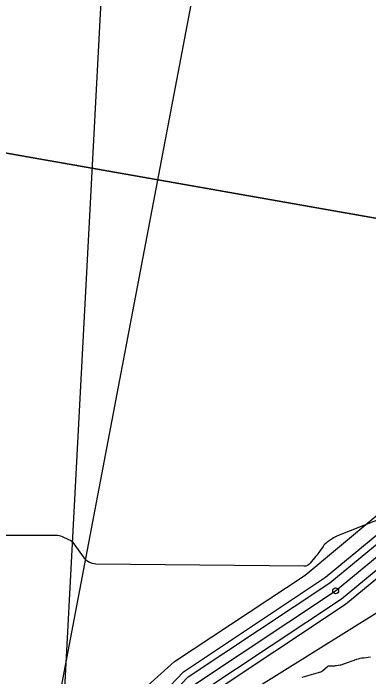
# Model space of a CAD drawing. Extents: x -534481 to -534262, y -1190577 to -1190138.
# Drawn here: x -534410.08 to -534392.01, y -1190377.09 to -1190343.36 of the extents above; entities that cross this region are included whole.
import ezdxf

# ---------------------------------------------------------------- set-up
doc = ezdxf.new("R2010")
doc.units = 0
for name, color, linetype in [('Bonity', 7, 'Continuous'), ('Definiční body', 7, 'Continuous'), ('Vrstva 18', 7, 'Continuous'), ('Vrstva 30', 7, 'Continuous'), ('Vrstva 31', 7, 'Continuous'), ('Vrstva 32', 7, 'Continuous'), ('Vrstva 37', 7, 'Continuous')]:
    doc.layers.add(name, color=color, linetype=linetype)

msp = doc.modelspace()

# ---------------------------------------------------------------- linework, layer by layer
at = {"layer": 'Bonity'}
msp.add_lwpolyline([(-534409.868, -1190391.439), (-534405.947, -1190382.816), (-534400.873, -1190377.487), (-534393.696, -1190372.718), (-534384.927, -1190365.477), (-534382.631, -1190361.148), (-534355.894, -1190347.823), (-534351.738, -1190342.389), (-534351.577, -1190328.316), (-534347.204, -1190300.921), (-534345.553, -1190283.64), (-534344.682, -1190264.494)], dxfattribs=at)
at = {"layer": 'Definiční body'}
for points in [[(-534403.65, -1190306.96), (-534404.41, -1190319.66), (-534407.69, -1190381.54)], [(-534407.69, -1190381.54), (-534401.89, -1190376.32), (-534395.25, -1190371.93), (-534386.83, -1190364.89)], [(-534402.36, -1190381.41), (-534399.95, -1190379.17), (-534397.88, -1190377.73), (-534391.57, -1190373.81)]]:
    msp.add_lwpolyline(points, dxfattribs=at)
at = {"layer": 'Vrstva 18'}
for points in [[(-534389.902, -1190368.47), (-534393.6, -1190369.929), (-534393.67, -1190369.959), (-534393.739, -1190369.993), (-534393.805, -1190370.032), (-534393.869, -1190370.074), (-534394.122, -1190370.251), (-534394.183, -1190370.298), (-534394.239, -1190370.349), (-534394.29, -1190370.405), (-534394.337, -1190370.466), (-534394.514, -1190370.718), (-534394.558, -1190370.781), (-534394.604, -1190370.843), (-534394.651, -1190370.904), (-534394.699, -1190370.964), (-534394.985, -1190371.318), (-534395.053, -1190371.387), (-534395.131, -1190371.436), (-534395.218, -1190371.464), (-534395.315, -1190371.473), (-534405.894, -1190371.358), (-534406.064, -1190371.338), (-534406.215, -1190371.282), (-534406.348, -1190371.191), (-534406.462, -1190371.064), (-534406.988, -1190370.338), (-534407.044, -1190370.27), (-534407.107, -1190370.212), (-534407.177, -1190370.162), (-534407.255, -1190370.121), (-534407.58, -1190369.977), (-534407.663, -1190369.945), (-534407.747, -1190369.923), (-534407.833, -1190369.909), (-534407.921, -1190369.904), (-534408.683, -1190369.904), (-534408.833, -1190369.904), (-534409.508, -1190369.904), (-534409.626, -1190369.904), (-534409.743, -1190369.904), (-534409.861, -1190369.904), (-534409.978, -1190369.904), (-534410.683, -1190369.904)], [(-534395.39, -1190377.105), (-534394.568, -1190376.878), (-534394.509, -1190376.858), (-534394.453, -1190376.833), (-534394.401, -1190376.802), (-534394.351, -1190376.765), (-534394.123, -1190376.577), (-534394.091, -1190376.555), (-534394.057, -1190376.539), (-534394.02, -1190376.53), (-534393.982, -1190376.528), (-534393.823, -1190376.531), (-534393.783, -1190376.531), (-534393.743, -1190376.529), (-534393.704, -1190376.525), (-534393.665, -1190376.519), (-534393.462, -1190376.485), (-534393.415, -1190376.476), (-534393.369, -1190376.465), (-534393.323, -1190376.452), (-534393.278, -1190376.437), (-534392.614, -1190376.2), (-534392.53, -1190376.172), (-534392.445, -1190376.15), (-534392.359, -1190376.133), (-534392.271, -1190376.121), (-534391.919, -1190376.084)]]:
    msp.add_lwpolyline(points, dxfattribs=at)
at = {"layer": 'Vrstva 30'}
for points in [[(-534279.901, -1190266.866), (-534426.145, -1190241.079), (-534444.378, -1190344.484), (-534298.134, -1190370.27)], [(-534298.134, -1190370.27), (-534444.378, -1190344.484), (-534462.611, -1190447.888), (-534316.367, -1190473.675)]]:
    msp.add_lwpolyline(points, dxfattribs=at)
at = {"layer": 'Vrstva 31'}
msp.add_lwpolyline([(-534409.732, -1190388.64), (-534397.101, -1190322.153), (-534346.296, -1190265.502)], dxfattribs=at)
at = {"layer": 'Vrstva 32'}
for points in [[(-534409.97, -1190389.61), (-534406.662, -1190382.333), (-534401.423, -1190376.832), (-534394.204, -1190372.034), (-534385.599, -1190364.929), (-534383.254, -1190360.509), (-534356.45, -1190347.15), (-534352.584, -1190342.096), (-534352.426, -1190328.244), (-534348.048, -1190300.813), (-534346.401, -1190283.581), (-534345.607, -1190266.12)], [(-534409.916, -1190390.337), (-534406.368, -1190382.532), (-534401.196, -1190377.102), (-534393.995, -1190372.316), (-534385.322, -1190365.155), (-534382.997, -1190360.772), (-534356.221, -1190347.427), (-534352.236, -1190342.217), (-534352.076, -1190328.274), (-534347.7, -1190300.857), (-534346.052, -1190283.605), (-534345.255, -1190266.096)], [(-534409.363, -1190391.537), (-534405.527, -1190383.099), (-534400.549, -1190377.873), (-534393.398, -1190373.12), (-534384.532, -1190365.799), (-534382.264, -1190361.524), (-534355.568, -1190348.219), (-534351.24, -1190342.56), (-534351.077, -1190328.359), (-534346.708, -1190300.984), (-534345.054, -1190283.675), (-534344.256, -1190266.142)], [(-534409.02, -1190391.627), (-534405.233, -1190383.298), (-534400.323, -1190378.142), (-534393.189, -1190373.401), (-534384.256, -1190366.025), (-534382.008, -1190361.787), (-534355.339, -1190348.496), (-534350.891, -1190342.681), (-534350.728, -1190328.388), (-534346.36, -1190301.028), (-534344.705, -1190283.7), (-534343.908, -1190266.201)]]:
    msp.add_lwpolyline(points, dxfattribs=at)
at = {"layer": 'Vrstva 37'}
msp.add_circle((-534393.696, -1190372.718), 0.15, dxfattribs=at)
msp.add_circle((-534393.696, -1190372.718), 0.15, dxfattribs=at)
msp.add_circle((-534393.696, -1190372.718), 0.15, dxfattribs=at)
msp.add_circle((-534393.696, -1190372.718), 0.15, dxfattribs=at)
msp.add_circle((-534393.696, -1190372.718), 0.15, dxfattribs=at)
msp.add_circle((-534393.696, -1190372.718), 0.15, dxfattribs=at)

doc.saveas('drawing.dxf')
